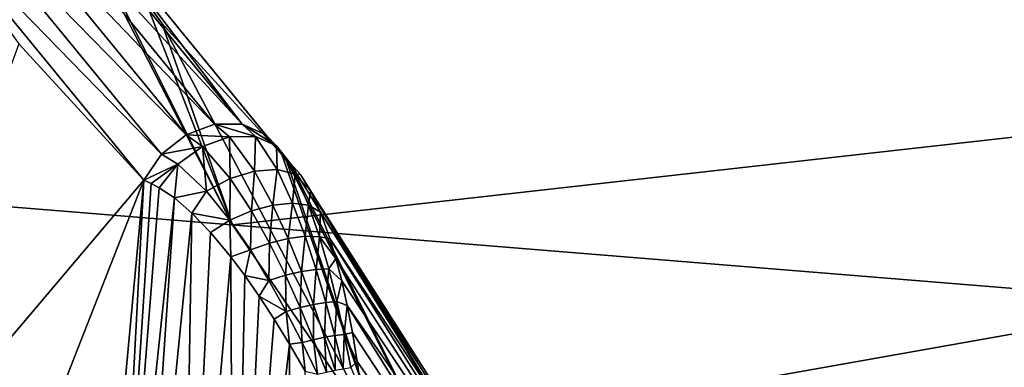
# Model space of a CAD drawing. Header units: metres. Extents: x -31 to 116, y -84 to 84.
# Tile 277 of 656: x 13.503 to 15.842, y -53.621 to -52.796. Entities that reach past the tile are written whole.
import ezdxf

# ---------------------------------------------------------------- set-up
doc = ezdxf.new("R2010")
doc.units = ezdxf.units.M
doc.layers.add('solid_80010000GA_11_1', color=7, linetype='CONTINUOUS')

msp = doc.modelspace()

# ---------------------------------------------------------------- linework, layer by layer
at = {"layer": 'solid_80010000GA_11_1'}
for points in [[(5.595928, -52.598217, -30.048264), (23.04767, -51.737694, -31.943884), (23.04767, -54.017448, -27.916229)], [(12.5, -51.775623, 27.509621), (103, -52.012264, 31.870413), (103, -54.352322, 27.691591)], [(12.5, -53.711914, 23.505838), (12.5, -51.775623, 27.509621), (103, -54.352322, 27.691591)], [(12.5, -51.775642, -27.509588), (103, -54.35323, -27.689806), (103, -52.015404, -31.86529)], [(12.5, -51.775642, -27.509588), (12.5, -53.711929, -23.505802), (103, -54.35323, -27.689806)], [(13.420356, -52.138031, 28.751356), (14.008547, -53.282787, 29.007959), (13.786551, -52.712452, 30.026115)], [(13.420356, -52.138031, 28.751356), (13.605256, -52.478077, 28.138676), (14.008547, -53.282787, 29.007959)], [(13.786551, -52.712452, 30.026115), (14.008547, -53.282787, 29.007959), (23.04767, -52.267593, 31.069263)], [(14.008547, -53.282787, 29.007959), (14.368186, -53.806263, 28.035181), (23.04767, -52.267593, 31.069263)], [(14.368186, -53.806263, 28.035181), (14.605113, -54.057949, 27.553627), (23.04767, -52.267593, 31.069263)], [(14.605113, -54.057949, 27.553627), (14.882498, -54.304825, 27.072088), (23.04767, -52.267593, 31.069263)], [(14.882498, -54.304825, 27.072088), (14.940555, -54.372818, 26.937017), (23.04767, -52.267593, 31.069263)], [(14.940555, -54.372818, 26.937017), (23.04767, -54.487438, 26.9874), (23.04767, -52.267593, 31.069263)], [(13.435093, -52.397167, 28.035833), (13.364164, -52.418018, 28.022762), (13.965496, -53.043781, 26.82589)], [(13.435093, -52.397167, 28.035833), (13.965496, -53.043781, 26.82589), (14.031892, -53.043915, 26.861303)], [(13.505253, -52.401237, 28.062246), (13.435093, -52.397167, 28.035833), (14.031892, -53.043915, 26.861303)], [(13.364164, -52.418018, 28.022762), (13.302491, -52.460705, 28.024803), (13.898249, -53.068661, 26.803078)], [(13.364164, -52.418018, 28.022762), (13.898249, -53.068661, 26.803078), (13.965496, -53.043781, 26.82589)], [(13.564739, -52.429516, 28.098196), (13.505253, -52.401237, 28.062246), (14.031892, -53.043915, 26.861303)], [(13.564739, -52.429516, 28.098196), (14.031892, -53.043915, 26.861303), (14.088002, -53.069172, 26.904352)], [(13.564739, -52.429516, 28.098196), (14.088002, -53.069172, 26.904352), (14.125849, -53.115902, 26.948786)], [(13.840677, -52.804298, 27.536945), (13.564739, -52.429516, 28.098196), (14.125849, -53.115902, 26.948786)], [(13.840677, -52.804298, 27.536945), (13.605256, -52.478077, 28.138676), (13.564739, -52.429516, 28.098196)], [(13.302491, -52.460705, 28.024803), (13.258681, -52.519417, 28.041759), (13.839696, -53.115135, 26.796162)], [(13.302491, -52.460705, 28.024803), (13.839696, -53.115135, 26.796162), (13.898249, -53.068661, 26.803078)], [(13.840677, -52.804298, 27.536945), (14.008547, -53.282787, 29.007959), (13.605256, -52.478077, 28.138676)], [(13.798325, -53.176521, 26.806173), (13.258681, -52.519417, 28.041759), (13.500889, -52.853241, 27.420771)], [(13.839696, -53.115135, 26.796162), (13.258681, -52.519417, 28.041759), (13.798325, -53.176521, 26.806173)], [(5.595928, -54.73056, -25.962206), (5.595928, -52.598217, -30.048264), (23.04767, -54.017448, -27.916229)], [(13.840677, -52.804298, 27.536945), (14.368186, -53.806263, 28.035181), (14.008547, -53.282787, 29.007959)], [(13.840677, -52.804298, 27.536945), (14.125849, -53.115902, 26.948786), (14.368186, -53.806263, 28.035181)], [(13.798325, -53.176521, 26.806173), (13.500889, -52.853241, 27.420771), (13.0697, -54.036209, 27.552834)], [(14.00188, -53.073643, 26.777483), (13.965496, -53.043781, 26.82589), (13.898249, -53.068661, 26.803078)], [(14.06316, -53.073036, 26.816917), (14.031892, -53.043915, 26.861303), (13.965496, -53.043781, 26.82589)], [(14.00188, -53.073643, 26.777483), (14.06316, -53.073036, 26.816917), (13.965496, -53.043781, 26.82589)], [(14.113391, -53.09494, 26.86484), (14.088002, -53.069172, 26.904352), (14.031892, -53.043915, 26.861303)], [(14.06316, -53.073036, 26.816917), (14.113391, -53.09494, 26.86484), (14.031892, -53.043915, 26.861303)], [(13.937692, -53.096561, 26.751692), (13.898249, -53.068661, 26.803078), (13.839696, -53.115135, 26.796162)], [(13.937692, -53.096561, 26.751692), (14.00188, -53.073643, 26.777483), (13.898249, -53.068661, 26.803078)], [(14.003453, -53.172504, 26.670584), (14.00188, -53.073643, 26.777483), (13.937692, -53.096561, 26.751692)], [(14.061289, -53.155006, 26.692368), (14.06316, -53.073036, 26.816917), (14.00188, -53.073643, 26.777483)], [(14.003453, -53.172504, 26.670584), (14.061289, -53.155006, 26.692368), (14.00188, -53.073643, 26.777483)], [(14.061289, -53.155006, 26.692368), (14.114432, -53.1516, 26.728281), (14.06316, -53.073036, 26.816917)], [(14.114432, -53.1516, 26.728281), (14.113391, -53.09494, 26.86484), (14.06316, -53.073036, 26.816917)], [(14.135525, -53.125641, 26.931606), (14.125849, -53.115902, 26.948786), (14.088002, -53.069172, 26.904352)], [(14.145823, -53.136597, 26.914951), (14.135525, -53.125641, 26.931606), (14.088002, -53.069172, 26.904352)], [(14.113391, -53.09494, 26.86484), (14.145823, -53.136597, 26.914951), (14.088002, -53.069172, 26.904352)], [(13.879089, -53.138874, 26.743034), (13.937692, -53.096561, 26.751692), (13.839696, -53.115135, 26.796162)], [(13.946869, -53.202343, 26.665224), (13.937692, -53.096561, 26.751692), (13.879089, -53.138874, 26.743034)], [(13.946869, -53.202343, 26.665224), (14.003453, -53.172504, 26.670584), (13.937692, -53.096561, 26.751692)], [(14.157394, -53.162689, 26.774673), (14.145823, -53.136597, 26.914951), (14.113391, -53.09494, 26.86484)], [(14.114432, -53.1516, 26.728281), (14.157394, -53.162689, 26.774673), (14.113391, -53.09494, 26.86484)], [(13.879089, -53.138874, 26.743034), (13.839696, -53.115135, 26.796162), (13.798325, -53.176521, 26.806173)], [(14.135525, -53.125641, 26.931606), (14.368186, -53.806263, 28.035181), (14.125849, -53.115902, 26.948786)], [(13.879089, -53.138874, 26.743034), (13.798325, -53.176521, 26.806173), (13.815436, -53.184803, 26.779104)], [(13.879089, -53.138874, 26.743034), (13.815436, -53.184803, 26.779104), (13.834209, -53.194653, 26.752619)], [(13.879089, -53.138874, 26.743034), (13.834209, -53.194653, 26.752619), (13.871194, -53.218796, 26.706446)], [(13.946869, -53.202343, 26.665224), (13.879089, -53.138874, 26.743034), (13.871194, -53.218796, 26.706446)], [(14.135525, -53.125641, 26.931606), (14.605113, -54.057949, 27.553627), (14.368186, -53.806263, 28.035181)], [(14.145823, -53.136597, 26.914951), (14.605113, -54.057949, 27.553627), (14.135525, -53.125641, 26.931606)], [(14.516418, -53.731644, 26.992338), (14.605113, -54.057949, 27.553627), (14.145823, -53.136597, 26.914951)], [(14.169966, -53.163273, 26.861872), (14.516418, -53.731644, 26.992338), (14.145823, -53.136597, 26.914951)], [(14.157394, -53.162689, 26.774673), (14.169966, -53.163273, 26.861872), (14.145823, -53.136597, 26.914951)], [(14.003453, -53.172504, 26.670584), (14.05384, -53.249546, 26.618681), (14.061289, -53.155006, 26.692368)], [(14.05384, -53.249546, 26.618681), (14.104722, -53.235798, 26.637991), (14.061289, -53.155006, 26.692368)], [(14.061289, -53.155006, 26.692368), (14.104722, -53.235798, 26.637991), (14.114432, -53.1516, 26.728281)], [(14.104722, -53.235798, 26.637991), (14.151095, -53.231113, 26.669271), (14.114432, -53.1516, 26.728281)], [(14.114432, -53.1516, 26.728281), (14.151095, -53.231113, 26.669271), (14.157394, -53.162689, 26.774673)], [(14.151095, -53.231113, 26.669271), (14.189302, -53.235874, 26.710085), (14.157394, -53.162689, 26.774673)], [(14.157394, -53.162689, 26.774673), (14.193997, -53.202007, 26.808046), (14.169966, -53.163273, 26.861872)], [(14.157394, -53.162689, 26.774673), (14.189302, -53.235874, 26.710085), (14.193997, -53.202007, 26.808046)], [(14.169966, -53.163273, 26.861872), (14.882498, -54.304825, 27.072088), (14.516418, -53.731644, 26.992338)], [(14.169966, -53.163273, 26.861872), (14.193997, -53.202007, 26.808046), (14.882498, -54.304825, 27.072088)], [(13.798325, -53.176521, 26.806173), (13.0697, -54.036209, 27.552834), (13.348016, -54.320648, 26.995575)], [(13.732723, -53.874722, 26.623426), (13.798325, -53.176521, 26.806173), (13.348016, -54.320648, 26.995575)], [(13.732723, -53.874722, 26.623426), (13.720813, -54.62923, 26.376413), (13.798325, -53.176521, 26.806173)], [(13.815436, -53.184803, 26.779104), (13.798325, -53.176521, 26.806173), (13.720813, -54.62923, 26.376413)], [(13.834209, -53.194653, 26.752619), (13.815436, -53.184803, 26.779104), (13.720813, -54.62923, 26.376413)], [(13.946869, -53.202343, 26.665224), (14.002442, -53.27129, 26.612886), (14.003453, -53.172504, 26.670584)], [(14.002442, -53.27129, 26.612886), (14.05384, -53.249546, 26.618681), (14.003453, -53.172504, 26.670584)], [(13.871194, -53.218796, 26.706446), (13.834209, -53.194653, 26.752619), (13.720813, -54.62923, 26.376413)], [(13.946869, -53.202343, 26.665224), (13.871194, -53.218796, 26.706446), (13.912161, -53.254532, 26.66173)], [(13.946869, -53.202343, 26.665224), (13.912161, -53.254532, 26.66173), (14.002442, -53.27129, 26.612886)], [(14.189302, -53.235874, 26.710085), (14.217425, -53.252483, 26.754606), (14.193997, -53.202007, 26.808046)], [(14.193997, -53.202007, 26.808046), (14.940555, -54.372818, 26.937017), (14.882498, -54.304825, 27.072088)], [(14.193997, -53.202007, 26.808046), (14.217425, -53.252483, 26.754606), (14.940555, -54.372818, 26.937017)], [(13.871194, -53.218796, 26.706446), (13.720813, -54.62923, 26.376413), (13.772994, -54.65477, 26.324995)], [(13.912161, -53.254532, 26.66173), (13.871194, -53.218796, 26.706446), (13.772994, -54.65477, 26.324995)], [(14.05384, -53.249546, 26.618681), (14.096508, -53.325974, 26.580378), (14.104722, -53.235798, 26.637991)], [(14.096508, -53.325974, 26.580378), (14.140695, -53.314953, 26.597628), (14.104722, -53.235798, 26.637991)], [(14.104722, -53.235798, 26.637991), (14.140695, -53.314953, 26.597628), (14.151095, -53.231113, 26.669271)], [(14.140695, -53.314953, 26.597628), (14.181058, -53.309837, 26.62439), (14.151095, -53.231113, 26.669271)], [(14.151095, -53.231113, 26.669271), (14.181058, -53.309837, 26.62439), (14.189302, -53.235874, 26.710085)], [(14.181058, -53.309837, 26.62439), (14.2152, -53.310944, 26.65909), (14.189302, -53.235874, 26.710085)], [(14.189302, -53.235874, 26.710085), (14.2152, -53.310944, 26.65909), (14.217425, -53.252483, 26.754606)], [(13.912161, -53.254532, 26.66173), (13.772994, -54.65477, 26.324995), (13.887912, -54.690399, 26.254307)], [(13.956624, -53.301147, 26.619438), (13.912161, -53.254532, 26.66173), (13.887912, -54.690399, 26.254307)], [(14.002442, -53.27129, 26.612886), (13.912161, -53.254532, 26.66173), (13.956624, -53.301147, 26.619438)], [(14.002442, -53.27129, 26.612886), (14.051111, -53.342262, 26.573675), (14.05384, -53.249546, 26.618681)], [(14.051111, -53.342262, 26.573675), (14.096508, -53.325974, 26.580378), (14.05384, -53.249546, 26.618681)], [(14.2152, -53.310944, 26.65909), (14.239927, -53.314651, 26.702322), (14.217425, -53.252483, 26.754606)], [(14.217425, -53.252483, 26.754606), (14.239927, -53.314651, 26.702322), (14.940555, -54.372818, 26.937017)], [(14.002442, -53.27129, 26.612886), (13.956624, -53.301147, 26.619438), (14.004332, -53.358555, 26.58028)], [(14.002442, -53.27129, 26.612886), (14.004332, -53.358555, 26.58028), (14.051111, -53.342262, 26.573675)], [(14.004332, -53.358555, 26.58028), (13.956624, -53.301147, 26.619438), (13.887912, -54.690399, 26.254307)], [(14.140695, -53.314953, 26.597628), (14.172329, -53.393322, 26.565578), (14.181058, -53.309837, 26.62439)], [(14.172329, -53.393322, 26.565578), (14.207132, -53.388248, 26.588121), (14.181058, -53.309837, 26.62439)], [(14.181058, -53.309837, 26.62439), (14.207132, -53.388248, 26.588121), (14.2152, -53.310944, 26.65909)], [(14.051111, -53.342262, 26.573675), (14.095261, -53.414551, 26.542894), (14.096508, -53.325974, 26.580378)], [(14.095261, -53.414551, 26.542894), (14.134488, -53.402218, 26.55028), (14.096508, -53.325974, 26.580378)], [(14.096508, -53.325974, 26.580378), (14.134488, -53.402218, 26.55028), (14.140695, -53.314953, 26.597628)], [(14.134488, -53.402218, 26.55028), (14.172329, -53.393322, 26.565578), (14.140695, -53.314953, 26.597628)], [(14.207132, -53.388248, 26.588121), (14.237377, -53.387226, 26.616928), (14.2152, -53.310944, 26.65909)], [(14.2152, -53.310944, 26.65909), (14.254283, -53.362537, 26.668436), (14.239927, -53.314651, 26.702322)], [(14.2152, -53.310944, 26.65909), (14.237377, -53.387226, 26.616928), (14.254283, -53.362537, 26.668436)], [(14.239927, -53.314651, 26.702322), (14.949792, -54.434811, 26.8118), (14.940555, -54.372818, 26.937017)], [(14.239927, -53.314651, 26.702322), (14.254283, -53.362537, 26.668436), (14.949792, -54.434811, 26.8118)], [(14.051111, -53.342262, 26.573675), (14.004332, -53.358555, 26.58028), (14.037733, -53.402843, 26.556248)], [(14.051111, -53.342262, 26.573675), (14.037733, -53.402843, 26.556248), (14.095261, -53.414551, 26.542894)], [(14.004332, -53.358555, 26.58028), (13.887912, -54.690399, 26.254307), (14.011325, -54.707241, 26.222874)], [(14.037733, -53.402843, 26.556248), (14.004332, -53.358555, 26.58028), (14.011325, -54.707241, 26.222874)], [(14.237377, -53.387226, 26.616928), (14.268025, -53.415634, 26.635567), (14.254283, -53.362537, 26.668436)], [(14.254283, -53.362537, 26.668436), (14.268025, -53.415634, 26.635567), (14.949792, -54.434811, 26.8118)], [(14.072223, -53.452072, 26.534128), (14.037733, -53.402843, 26.556248), (14.011325, -54.707241, 26.222874)], [(14.095261, -53.414551, 26.542894), (14.037733, -53.402843, 26.556248), (14.072223, -53.452072, 26.534128)], [(14.095261, -53.414551, 26.542894), (14.136084, -53.487858, 26.518341), (14.134488, -53.402218, 26.55028)], [(14.134488, -53.402218, 26.55028), (14.169185, -53.478504, 26.526012), (14.172329, -53.393322, 26.565578)], [(14.136084, -53.487858, 26.518341), (14.169185, -53.478504, 26.526012), (14.134488, -53.402218, 26.55028)], [(14.169185, -53.478504, 26.526012), (14.200997, -53.471352, 26.53937), (14.172329, -53.393322, 26.565578)], [(14.172329, -53.393322, 26.565578), (14.200997, -53.471352, 26.53937), (14.207132, -53.388248, 26.588121)], [(14.200997, -53.471352, 26.53937), (14.230533, -53.466621, 26.557997), (14.207132, -53.388248, 26.588121)], [(14.207132, -53.388248, 26.588121), (14.230533, -53.466621, 26.557997), (14.237377, -53.387226, 26.616928)], [(14.230533, -53.466621, 26.557997), (14.256869, -53.464458, 26.581312), (14.237377, -53.387226, 26.616928)], [(14.237377, -53.387226, 26.616928), (14.256869, -53.464458, 26.581312), (14.268025, -53.415634, 26.635567)], [(14.095261, -53.414551, 26.542894), (14.072223, -53.452072, 26.534128), (14.136084, -53.487858, 26.518341)], [(14.256869, -53.464458, 26.581312), (14.281071, -53.473976, 26.60392), (14.268025, -53.415634, 26.635567)], [(14.268025, -53.415634, 26.635567), (14.281071, -53.473976, 26.60392), (14.949792, -54.434811, 26.8118)], [(14.107717, -53.506241, 26.514126), (14.072223, -53.452072, 26.534128), (14.011325, -54.707241, 26.222874)], [(14.136084, -53.487858, 26.518341), (14.072223, -53.452072, 26.534128), (14.107717, -53.506241, 26.514126)], [(14.169185, -53.478504, 26.526012), (14.201445, -53.555065, 26.506224), (14.200997, -53.471352, 26.53937)], [(14.200997, -53.471352, 26.53937), (14.227494, -53.549412, 26.517595), (14.230533, -53.466621, 26.557997)], [(14.201445, -53.555065, 26.506224), (14.227494, -53.549412, 26.517595), (14.200997, -53.471352, 26.53937)], [(14.227494, -53.549412, 26.517595), (14.251945, -53.545204, 26.532574), (14.230533, -53.466621, 26.557997)], [(14.230533, -53.466621, 26.557997), (14.251945, -53.545204, 26.532574), (14.256869, -53.464458, 26.581312)], [(14.251945, -53.545204, 26.532574), (14.274284, -53.542538, 26.550842), (14.256869, -53.464458, 26.581312)], [(14.256869, -53.464458, 26.581312), (14.274284, -53.542538, 26.550842), (14.281071, -53.473976, 26.60392)], [(14.274284, -53.542538, 26.550842), (14.293351, -53.537689, 26.573666), (14.281071, -53.473976, 26.60392)], [(14.281071, -53.473976, 26.60392), (14.918262, -54.48896, 26.700624), (14.949792, -54.434811, 26.8118)], [(14.281071, -53.473976, 26.60392), (14.293351, -53.537689, 26.573666), (14.918262, -54.48896, 26.700624)], [(14.136084, -53.487858, 26.518341), (14.107717, -53.506241, 26.514126), (14.144237, -53.565453, 26.496424)], [(14.136084, -53.487858, 26.518341), (14.174344, -53.56205, 26.498697), (14.169185, -53.478504, 26.526012)], [(14.136084, -53.487858, 26.518341), (14.144237, -53.565453, 26.496424), (14.174344, -53.56205, 26.498697)], [(14.174344, -53.56205, 26.498697), (14.201445, -53.555065, 26.506224), (14.169185, -53.478504, 26.526012)], [(14.144237, -53.565453, 26.496424), (14.107717, -53.506241, 26.514126), (14.011325, -54.707241, 26.222874)], [(14.251945, -53.545204, 26.532574), (14.271786, -53.623947, 26.510918), (14.274284, -53.542538, 26.550842)], [(14.271786, -53.623947, 26.510918), (14.289988, -53.621258, 26.52463), (14.274284, -53.542538, 26.550842)], [(14.274284, -53.542538, 26.550842), (14.304752, -53.606792, 26.54508), (14.293351, -53.537689, 26.573666)], [(14.274284, -53.542538, 26.550842), (14.289988, -53.621258, 26.52463), (14.304752, -53.606792, 26.54508)], [(14.293351, -53.537689, 26.573666), (14.304752, -53.606792, 26.54508), (14.918262, -54.48896, 26.700624)], [(14.144237, -53.565453, 26.496424), (14.011325, -54.707241, 26.222874), (14.141746, -54.705948, 26.229488)], [(14.181658, -53.629711, 26.4813), (14.144237, -53.565453, 26.496424), (14.141746, -54.705948, 26.229488)], [(14.174344, -53.56205, 26.498697), (14.144237, -53.565453, 26.496424), (14.181658, -53.629711, 26.4813)], [(14.174344, -53.56205, 26.498697), (14.21049, -53.636894, 26.483116), (14.201445, -53.555065, 26.506224)], [(14.174344, -53.56205, 26.498697), (14.181658, -53.629711, 26.4813), (14.21049, -53.636894, 26.483116)], [(14.201445, -53.555065, 26.506224), (14.231775, -53.631821, 26.490025), (14.227494, -53.549412, 26.517595)], [(14.21049, -53.636894, 26.483116), (14.231775, -53.631821, 26.490025), (14.201445, -53.555065, 26.506224)], [(14.227494, -53.549412, 26.517595), (14.252296, -53.627483, 26.499332), (14.251945, -53.545204, 26.532574)], [(14.231775, -53.631821, 26.490025), (14.252296, -53.627483, 26.499332), (14.227494, -53.549412, 26.517595)], [(14.252296, -53.627483, 26.499332), (14.271786, -53.623947, 26.510918), (14.251945, -53.545204, 26.532574)], [(14.289988, -53.621258, 26.52463), (14.315158, -53.681568, 26.518448), (14.304752, -53.606792, 26.54508)], [(14.304752, -53.606792, 26.54508), (14.315158, -53.681568, 26.518448), (14.918262, -54.48896, 26.700624)]]:
    msp.add_3dface(points, dxfattribs=at)

doc.saveas('drawing.dxf')
